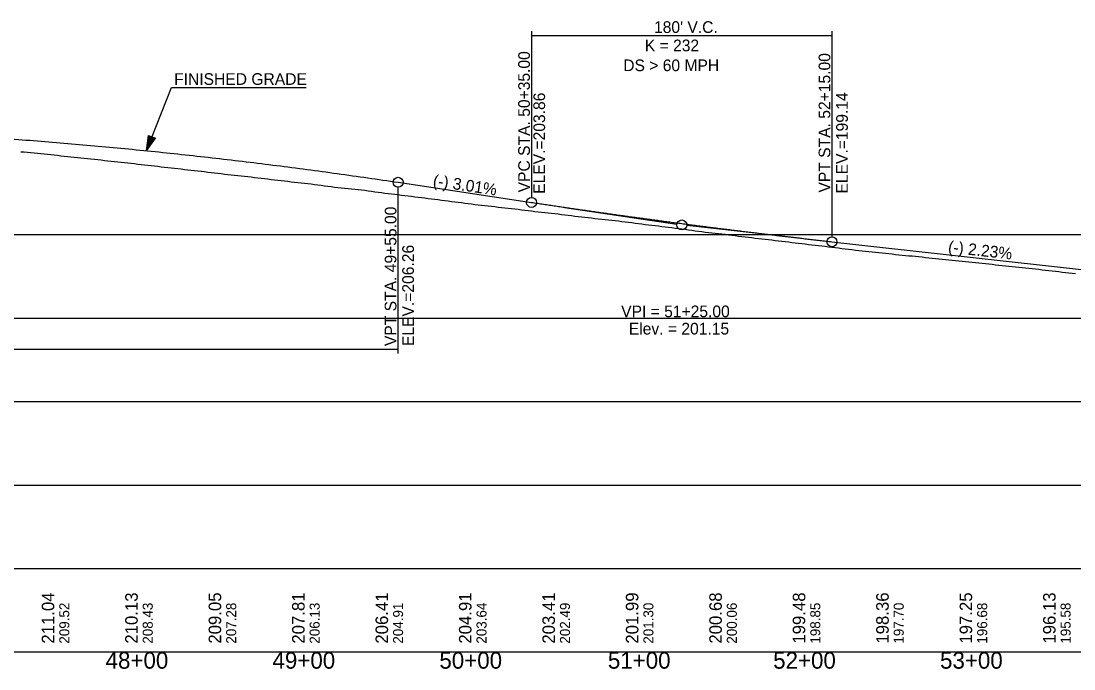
# Model space of a CAD drawing. Extents: x 69 to 2003113, y 512 to 837401.
# Drawn here: x 1892107 to 1892738, y 821790 to 822178 of the extents above; entities that cross this region are included whole.
import ezdxf

# ---------------------------------------------------------------- set-up
doc = ezdxf.new("R2010")
doc.units = 0
for name, color, linetype in [('BR_AUTO DIMENSION', 7, 'Continuous'), ('BR_BORDER LINES', 7, 'Continuous'), ('BR_CENTER LINE BASELINE', 7, 'Continuous'), ('BR_CONCRETE', 7, 'Continuous'), ('BR_GRID DOTS', 7, 'Continuous'), ('BR_GRID LINES', 7, 'Continuous'), ('BR_TEXT', 7, 'Continuous'), ('RD_HC_Points', 7, 'Continuous'), ('RD_PD_ALT1_TrvlWay', 7, 'Continuous'), ('RD_SHT_ID', 7, 'Continuous'), ('RD_SHT_IplotShp', 7, 'Continuous')]:
    doc.layers.add(name, color=color, linetype=linetype)

msp = doc.modelspace()

# ---------------------------------------------------------------- linework, layer by layer
at = {"layer": 'BR_AUTO DIMENSION'}
for p, q in [((1891422.53, 822050.13), (1894248.3, 822050.13)), ((1891422.53, 822000.13), (1894248.3, 822000.13)), ((1891422.53, 821950.13), (1894248.3, 821950.13)), ((1891422.53, 821900.13), (1894248.3, 821900.13)), ((1891422.53, 821850.13), (1894248.3, 821850.13)), ((1891422.53, 821800.13), (1894248.3, 821800.13))]:
    msp.add_line(p, q, dxfattribs=at)
at = {"layer": 'BR_BORDER LINES'}
msp.add_line((1891422.53, 821800.13), (1893922.53, 821800.13), dxfattribs=at)
at = {"layer": 'BR_CENTER LINE BASELINE'}
for p, q in [((1892432.32, 822066.43), (1892499.56, 822056.32)), ((1892573.09, 822048.01), (1892505.51, 822055.54))]:
    msp.add_line(p, q, dxfattribs=at)
msp.add_circle((1892502.53, 822055.88), 3, dxfattribs=at)
at = {"layer": 'BR_GRID DOTS'}
for p, q in [((1892412.53, 822171.9), (1892412.53, 822072.4)), ((1892412.53, 822169.4), (1892592.53, 822169.4)), ((1892592.53, 822171.9), (1892592.53, 822048.84)), ((1892332.53, 821978.93), (1892332.53, 822078.43)), ((1891422.53, 821981.43), (1892332.53, 821981.43))]:
    msp.add_line(p, q, dxfattribs=at)
for centre in [(1892332.53, 822081.43), (1892412.53, 822069.4), (1892592.53, 822045.84)]:
    msp.add_circle(centre, 3, dxfattribs=at)
at = {"layer": 'BR_GRID LINES'}
for p, q in [((1892332.53, 822081.43), (1892412.53, 822069.4)), ((1892592.53, 822045.84), (1892747.53, 822028.56))]:
    msp.add_line(p, q, dxfattribs=at)
for points in [[(1891422.53, 822081.88), (1891440.73, 822084.54), (1891458.93, 822087.09), (1891477.13, 822089.54), (1891495.33, 822091.87), (1891513.53, 822094.1), (1891531.73, 822096.22), (1891549.93, 822098.23), (1891568.13, 822100.13), (1891586.33, 822101.92), (1891604.53, 822103.6), (1891622.73, 822105.17), (1891640.93, 822106.64), (1891659.13, 822107.99), (1891677.33, 822109.24), (1891695.53, 822110.37), (1891713.73, 822111.4), (1891731.93, 822112.32), (1891750.13, 822113.13), (1891768.33, 822113.83), (1891786.53, 822114.42), (1891804.73, 822114.9), (1891822.93, 822115.27), (1891841.13, 822115.54), (1891859.33, 822115.69), (1891877.53, 822115.74), (1891895.73, 822115.68), (1891913.93, 822115.5), (1891932.13, 822115.22), (1891950.33, 822114.83), (1891968.53, 822114.33), (1891986.73, 822113.72), (1892004.93, 822113), (1892023.13, 822112.18), (1892041.33, 822111.24), (1892059.53, 822110.2), (1892077.73, 822109.04), (1892095.93, 822107.78), (1892114.13, 822106.41), (1892132.33, 822104.92), (1892150.53, 822103.33), (1892168.73, 822101.63), (1892186.93, 822099.83), (1892205.13, 822097.91), (1892223.33, 822095.88), (1892241.53, 822093.75), (1892259.73, 822091.5), (1892277.93, 822089.15), (1892296.13, 822086.68), (1892314.33, 822084.11), (1892332.53, 822081.43)], [(1892412.53, 822069.4), (1892416.13, 822068.86), (1892419.73, 822068.33), (1892423.33, 822067.79), (1892426.93, 822067.26), (1892430.53, 822066.73), (1892434.13, 822066.21), (1892437.73, 822065.68), (1892441.33, 822065.16), (1892444.93, 822064.65), (1892448.53, 822064.13), (1892452.13, 822063.62), (1892455.73, 822063.11), (1892459.33, 822062.61), (1892462.93, 822062.1), (1892466.53, 822061.6), (1892470.13, 822061.1), (1892473.73, 822060.61), (1892477.33, 822060.12), (1892480.93, 822059.63), (1892484.53, 822059.14), (1892488.13, 822058.66), (1892491.73, 822058.18), (1892495.33, 822057.7), (1892498.93, 822057.22), (1892502.53, 822056.75), (1892506.13, 822056.28), (1892509.73, 822055.81), (1892513.33, 822055.35), (1892516.93, 822054.89), (1892520.53, 822054.43), (1892524.13, 822053.97), (1892527.73, 822053.52), (1892531.33, 822053.07), (1892534.93, 822052.62), (1892538.53, 822052.18), (1892542.13, 822051.73), (1892545.73, 822051.3), (1892549.33, 822050.86), (1892552.93, 822050.43), (1892556.53, 822049.99), (1892560.13, 822049.57), (1892563.73, 822049.14), (1892567.33, 822048.72), (1892570.93, 822048.3), (1892574.53, 822047.88), (1892578.13, 822047.47), (1892581.73, 822047.06), (1892585.33, 822046.65), (1892588.93, 822046.24), (1892592.53, 822045.84)]]:
    msp.add_spline(points, degree=3, dxfattribs=at)
at = {"layer": 'BR_TEXT'}
for points in [[(1892106.53, 822099.78), (1892108.53, 822099.59), (1892110.53, 822099.39), (1892112.53, 822099.19), (1892114.53, 822099.01), (1892116.53, 822098.83), (1892118.53, 822098.63), (1892120.53, 822098.44), (1892122.53, 822098.24), (1892124.53, 822098.04), (1892126.53, 822097.83), (1892128.53, 822097.61), (1892130.53, 822097.37), (1892132.53, 822097.14), (1892134.53, 822096.91), (1892136.53, 822096.67), (1892138.53, 822096.46), (1892140.53, 822096.28), (1892142.53, 822096.09), (1892144.53, 822095.91), (1892146.53, 822095.72), (1892148.53, 822095.52), (1892150.53, 822095.29), (1892152.53, 822095.05), (1892154.53, 822094.81), (1892156.53, 822094.58), (1892158.53, 822094.36), (1892160.53, 822094.14), (1892162.53, 822093.93), (1892164.53, 822093.72), (1892166.53, 822093.5), (1892168.53, 822093.29), (1892170.53, 822093.07), (1892172.53, 822092.84), (1892174.53, 822092.61), (1892176.53, 822092.38), (1892178.53, 822092.17), (1892180.53, 822091.97), (1892182.53, 822091.74), (1892184.53, 822091.51), (1892186.53, 822091.28), (1892188.53, 822091.04), (1892190.53, 822090.8), (1892192.53, 822090.57), (1892194.53, 822090.35), (1892196.53, 822090.13), (1892198.53, 822089.9), (1892200.53, 822089.68), (1892202.53, 822089.44), (1892204.53, 822089.2), (1892206.53, 822088.96), (1892208.53, 822088.72), (1892210.53, 822088.48), (1892212.53, 822088.27), (1892214.53, 822088.05), (1892216.53, 822087.84), (1892218.53, 822087.6), (1892220.53, 822087.35), (1892222.53, 822087.11)], [(1892222.53, 822087.11), (1892224.53, 822086.87), (1892226.53, 822086.64), (1892228.53, 822086.41), (1892230.53, 822086.21), (1892232.53, 822085.98), (1892234.53, 822085.74), (1892236.53, 822085.51), (1892238.53, 822085.28), (1892240.53, 822085.07), (1892242.53, 822084.84), (1892244.53, 822084.62), (1892246.53, 822084.39), (1892248.53, 822084.16), (1892250.53, 822083.92), (1892252.53, 822083.68), (1892254.53, 822083.45), (1892256.53, 822083.21), (1892258.53, 822082.98), (1892260.53, 822082.75), (1892262.53, 822082.53), (1892264.53, 822082.29), (1892266.53, 822082.05), (1892268.53, 822081.81), (1892270.53, 822081.57), (1892272.53, 822081.32), (1892274.53, 822081.09), (1892276.53, 822080.87), (1892278.53, 822080.65), (1892280.53, 822080.43), (1892282.53, 822080.22), (1892284.53, 822079.97), (1892286.53, 822079.69), (1892288.53, 822079.4), (1892290.53, 822079.12), (1892292.53, 822078.83), (1892294.53, 822078.6), (1892296.53, 822078.39), (1892298.53, 822078.17), (1892300.53, 822077.96), (1892302.53, 822077.75), (1892304.53, 822077.51), (1892306.53, 822077.3), (1892308.53, 822077.08), (1892310.53, 822076.87), (1892312.53, 822076.65), (1892314.53, 822076.38), (1892316.53, 822076.07), (1892318.53, 822075.75), (1892320.53, 822075.48), (1892322.53, 822075.25), (1892324.53, 822075.01), (1892326.53, 822074.78), (1892328.53, 822074.54), (1892330.53, 822074.31), (1892332.53, 822074.07), (1892334.53, 822073.82), (1892336.53, 822073.56), (1892338.53, 822073.3), (1892340.53, 822073.04), (1892342.53, 822072.8), (1892344.53, 822072.55), (1892346.53, 822072.3), (1892348.53, 822072.05), (1892350.53, 822071.8), (1892352.53, 822071.55), (1892354.53, 822071.3), (1892356.53, 822071.04), (1892358.53, 822070.79), (1892360.53, 822070.55), (1892362.53, 822070.29), (1892364.53, 822070.03), (1892366.53, 822069.77), (1892368.53, 822069.51), (1892370.53, 822069.26), (1892372.53, 822068.98), (1892374.53, 822068.72), (1892376.53, 822068.45), (1892378.53, 822068.18), (1892380.53, 822067.92), (1892382.53, 822067.68), (1892384.53, 822067.49), (1892386.53, 822067.28), (1892388.53, 822067.07), (1892390.53, 822066.85), (1892392.53, 822066.63), (1892394.53, 822066.41), (1892396.53, 822066.18), (1892398.53, 822065.95), (1892400.53, 822065.72), (1892402.53, 822065.49), (1892404.53, 822065.25), (1892406.53, 822065.02), (1892408.53, 822064.77), (1892410.53, 822064.52), (1892412.53, 822064.26), (1892414.53, 822064.01), (1892416.53, 822063.76), (1892418.53, 822063.52), (1892420.53, 822063.31), (1892422.53, 822063.1)], [(1892422.53, 822063.1), (1892424.53, 822062.89), (1892426.53, 822062.68), (1892428.53, 822062.47), (1892430.53, 822062.22), (1892432.53, 822061.97), (1892434.53, 822061.72), (1892436.53, 822061.47), (1892438.53, 822061.22), (1892440.53, 822060.99), (1892442.53, 822060.76), (1892444.53, 822060.53), (1892446.53, 822060.3), (1892448.53, 822060.07), (1892450.53, 822059.84), (1892452.53, 822059.62), (1892454.53, 822059.4), (1892456.53, 822059.18), (1892458.53, 822058.96), (1892460.53, 822058.73), (1892462.53, 822058.51), (1892464.53, 822058.27), (1892466.53, 822058.02), (1892468.53, 822057.77), (1892470.53, 822057.52), (1892472.53, 822057.27), (1892474.53, 822057.02), (1892476.53, 822056.76), (1892478.53, 822056.51), (1892480.53, 822056.26), (1892482.53, 822056.01), (1892484.53, 822055.76), (1892486.53, 822055.51), (1892488.53, 822055.28), (1892490.53, 822055.04), (1892492.53, 822054.81), (1892494.53, 822054.57), (1892496.53, 822054.32), (1892498.53, 822054.06), (1892500.53, 822053.8), (1892502.53, 822053.54), (1892504.53, 822053.28), (1892506.53, 822053.01), (1892508.53, 822052.74), (1892510.53, 822052.46), (1892512.53, 822052.19), (1892514.53, 822051.91), (1892516.53, 822051.63), (1892518.53, 822051.4), (1892520.53, 822051.19), (1892522.53, 822050.97), (1892524.53, 822050.76), (1892526.53, 822050.55), (1892528.53, 822050.31), (1892530.53, 822050.04), (1892532.53, 822049.76), (1892534.53, 822049.49), (1892536.53, 822049.21), (1892538.53, 822048.96), (1892540.53, 822048.73), (1892542.53, 822048.5), (1892544.53, 822048.28), (1892546.53, 822048.05), (1892548.53, 822047.81), (1892550.53, 822047.58), (1892552.53, 822047.36), (1892554.53, 822047.13), (1892556.53, 822046.91), (1892558.53, 822046.68), (1892560.53, 822046.44), (1892562.53, 822046.2), (1892564.53, 822045.96), (1892566.53, 822045.72), (1892568.53, 822045.48), (1892570.53, 822045.24), (1892572.53, 822044.99), (1892574.53, 822044.75), (1892576.53, 822044.51), (1892578.53, 822044.27), (1892580.53, 822044.01), (1892582.53, 822043.79), (1892584.53, 822043.56), (1892586.53, 822043.33), (1892588.53, 822043.11), (1892590.53, 822042.87), (1892592.53, 822042.62), (1892594.53, 822042.36), (1892596.53, 822042.11), (1892598.53, 822041.85), (1892600.53, 822041.6), (1892602.53, 822041.35), (1892604.53, 822041.11), (1892606.53, 822040.86), (1892608.53, 822040.62), (1892610.53, 822040.37), (1892612.53, 822040.14), (1892614.53, 822039.94), (1892616.53, 822039.75), (1892618.53, 822039.55), (1892620.53, 822039.36), (1892622.53, 822039.16)], [(1892622.53, 822039.16), (1892624.53, 822038.94), (1892626.53, 822038.73), (1892628.53, 822038.51), (1892630.53, 822038.29), (1892632.53, 822038.08), (1892634.53, 822037.87), (1892636.53, 822037.68), (1892638.53, 822037.49), (1892640.53, 822037.3), (1892642.53, 822037.11), (1892644.53, 822036.9), (1892646.53, 822036.7), (1892648.53, 822036.49), (1892650.53, 822036.29), (1892652.53, 822036.08), (1892654.53, 822035.87), (1892656.53, 822035.65), (1892658.53, 822035.43), (1892660.53, 822035.21), (1892662.53, 822034.99), (1892664.53, 822034.78), (1892666.53, 822034.58), (1892668.53, 822034.39), (1892670.53, 822034.2), (1892672.53, 822034.02), (1892674.53, 822033.83), (1892676.53, 822033.63), (1892678.53, 822033.42), (1892680.53, 822033.21), (1892682.53, 822033.01), (1892684.53, 822032.8), (1892686.53, 822032.59), (1892688.53, 822032.34), (1892690.53, 822032.09), (1892692.53, 822031.84), (1892694.53, 822031.59), (1892696.53, 822031.35), (1892698.53, 822031.14), (1892700.53, 822030.93), (1892702.53, 822030.73), (1892704.53, 822030.55), (1892706.53, 822030.38), (1892708.53, 822030.2), (1892710.53, 822030.03), (1892712.53, 822029.84), (1892714.53, 822029.6), (1892716.53, 822029.35), (1892718.53, 822029.11), (1892720.53, 822028.87), (1892722.53, 822028.63), (1892724.53, 822028.39), (1892726.53, 822028.16), (1892728.53, 822027.93), (1892730.53, 822027.7), (1892732.53, 822027.47), (1892734.53, 822027.24), (1892736.53, 822027.01), (1892738.53, 822026.79)]]:
    msp.add_lwpolyline(points, dxfattribs=at)
at = {"layer": 'RD_PD_ALT1_TrvlWay'}
for p, q in [((1892181.73, 822100.35), (1892196.69, 822138.31)), ((1892196.69, 822138.31), (1892277.47, 822138.31)), ((1892181.73, 822100.35), (1892182.93, 822109.55)), ((1892181.73, 822100.35), (1892182.93, 822109.55)), ((1892182.93, 822109.55), (1892187.12, 822107.9)), ((1892182.93, 822109.55), (1892187.12, 822107.9)), ((1892185.03, 822108.72), (1892181.73, 822100.35)), ((1892185.03, 822108.72), (1892181.73, 822100.35)), ((1892181.73, 822100.35), (1892187.12, 822107.9)), ((1892181.73, 822100.35), (1892187.12, 822107.9))]:
    msp.add_line(p, q, dxfattribs=at)
for points in [[(1892184.93, 822108.64), (1892181.85, 822100.85), (1892184.89, 822108.72), (1892181.93, 822101.24), (1892184.79, 822108.72), (1892181.95, 822101.51), (1892184.68, 822108.74), (1892181.98, 822101.84), (1892184.6, 822108.79), (1892182.06, 822102.33), (1892184.49, 822108.86), (1892182.14, 822102.86), (1892184.37, 822108.86), (1892182.2, 822103.25), (1892184.29, 822108.91), (1892182.26, 822103.71), (1892184.18, 822108.9), (1892182.32, 822104.11), (1892184.12, 822109), (1892182.35, 822104.46), (1892183.99, 822109.01), (1892182.41, 822104.95), (1892183.89, 822109.07), (1892182.52, 822105.55), (1892183.8, 822109.13), (1892182.53, 822105.97), (1892183.69, 822109.17), (1892182.62, 822106.59), (1892183.57, 822109.18), (1892182.71, 822107.1), (1892183.47, 822109.28), (1892182.77, 822107.53), (1892183.37, 822109.28), (1892182.81, 822107.94), (1892183.29, 822109.37), (1892182.88, 822108.43), (1892183.18, 822109.33), (1892182.96, 822108.98), (1892183.06, 822109.34)], [(1892184.93, 822108.64), (1892181.85, 822100.85), (1892184.89, 822108.72), (1892181.93, 822101.24), (1892184.79, 822108.72), (1892181.95, 822101.51), (1892184.68, 822108.74), (1892181.98, 822101.84), (1892184.6, 822108.79), (1892182.06, 822102.33), (1892184.49, 822108.86), (1892182.14, 822102.86), (1892184.37, 822108.86), (1892182.2, 822103.25), (1892184.29, 822108.91), (1892182.26, 822103.71), (1892184.18, 822108.9), (1892182.32, 822104.11), (1892184.12, 822109), (1892182.35, 822104.46), (1892183.99, 822109.01), (1892182.41, 822104.95), (1892183.89, 822109.07), (1892182.52, 822105.55), (1892183.8, 822109.13), (1892182.53, 822105.97), (1892183.69, 822109.17), (1892182.62, 822106.59), (1892183.57, 822109.18), (1892182.71, 822107.1), (1892183.47, 822109.28), (1892182.77, 822107.53), (1892183.37, 822109.28), (1892182.81, 822107.94), (1892183.29, 822109.37), (1892182.88, 822108.43), (1892183.18, 822109.33), (1892182.96, 822108.98), (1892183.06, 822109.34)], [(1892182, 822100.87), (1892185.05, 822108.6), (1892182.16, 822101.13), (1892185.15, 822108.56), (1892182.32, 822101.37), (1892185.23, 822108.56), (1892182.5, 822101.58), (1892185.3, 822108.52), (1892182.7, 822101.84), (1892185.39, 822108.5), (1892182.88, 822102.09), (1892185.46, 822108.47), (1892183.1, 822102.38), (1892185.55, 822108.46), (1892183.34, 822102.74), (1892185.67, 822108.39), (1892183.55, 822103.06), (1892185.75, 822108.4), (1892183.78, 822103.39), (1892185.83, 822108.35), (1892184.02, 822103.7), (1892185.92, 822108.31), (1892184.25, 822104.05), (1892185.96, 822108.24), (1892184.57, 822104.5), (1892186.07, 822108.24), (1892184.81, 822104.79), (1892186.15, 822108.24), (1892185.1, 822105.17), (1892186.22, 822108.17), (1892185.34, 822105.58), (1892186.32, 822108.12), (1892185.56, 822105.89), (1892186.4, 822108.02), (1892185.81, 822106.17), (1892186.47, 822108), (1892186.1, 822106.64), (1892186.62, 822108.02), (1892186.28, 822106.91), (1892186.76, 822107.96), (1892186.47, 822107.08), (1892186.86, 822107.82), (1892186.98, 822107.87), (1892186.83, 822107.83)], [(1892182, 822100.87), (1892185.05, 822108.6), (1892182.16, 822101.13), (1892185.15, 822108.56), (1892182.32, 822101.37), (1892185.23, 822108.56), (1892182.5, 822101.58), (1892185.3, 822108.52), (1892182.7, 822101.84), (1892185.39, 822108.5), (1892182.88, 822102.09), (1892185.46, 822108.47), (1892183.1, 822102.38), (1892185.55, 822108.46), (1892183.34, 822102.74), (1892185.67, 822108.39), (1892183.55, 822103.06), (1892185.75, 822108.4), (1892183.78, 822103.39), (1892185.83, 822108.35), (1892184.02, 822103.7), (1892185.92, 822108.31), (1892184.25, 822104.05), (1892185.96, 822108.24), (1892184.57, 822104.5), (1892186.07, 822108.24), (1892184.81, 822104.79), (1892186.15, 822108.24), (1892185.1, 822105.17), (1892186.22, 822108.17), (1892185.34, 822105.58), (1892186.32, 822108.12), (1892185.56, 822105.89), (1892186.4, 822108.02), (1892185.81, 822106.17), (1892186.47, 822108), (1892186.1, 822106.64), (1892186.62, 822108.02), (1892186.28, 822106.91), (1892186.76, 822107.96), (1892186.47, 822107.08), (1892186.86, 822107.82), (1892186.98, 822107.87), (1892186.83, 822107.83)]]:
    msp.add_lwpolyline(points, dxfattribs=at)

# ---------------------------------------------------------------- texts
at = {"layer": 'BR_CENTER LINE BASELINE'}
for s, rotation, p in [('(-) 3.01%', 351.4513, (1892353.09, 822079.2)), ('(-) 2.23%', 353.63822, (1892661.88, 822039.43))]:
    msp.add_text(s, height=7, rotation=rotation, dxfattribs=at).set_placement(p)
at = {"layer": 'BR_CONCRETE'}
for s, height, p in [('VPC STA. 50+35.00 ', 7, (1892411.53, 822075.4)), ('VPT STA. 52+15.00 ', 7, (1892591.53, 822075.3)), ('ELEV.=203.86', 7, (1892420.62, 822074.52)), ('ELEV.=199.14', 7, (1892602.03, 822074.7)), ('VPT STA. 49+55.00 ', 7, (1892331.53, 821983.35)), ('ELEV.=206.26', 7, (1892342.03, 821983.35)), ('209.52', 6, (1892135.53, 821805.13)), ('208.43', 6, (1892185.53, 821805.13)), ('207.28', 6, (1892235.53, 821805.13)), ('206.13', 6, (1892285.53, 821805.13)), ('204.91', 6, (1892335.53, 821805.13)), ('203.64', 6, (1892385.53, 821805.13)), ('202.49', 6, (1892435.53, 821805.13)), ('201.30', 6, (1892485.53, 821805.13)), ('200.06', 6, (1892535.53, 821805.13)), ('198.85', 6, (1892585.53, 821805.13)), ('197.70', 6, (1892635.53, 821805.13)), ('196.68', 6, (1892685.53, 821805.13)), ('195.58', 6, (1892735.53, 821805.13))]:
    msp.add_text(s, height=height, rotation=90, dxfattribs=at).set_placement(p)
at = {"layer": 'BR_GRID DOTS'}
for s, p in [("180' V.C.", (1892485.89, 822170.9)), ('K = 232', (1892480.4, 822159.91)), ('DS > 60 MPH', (1892467.45, 822148))]:
    msp.add_text(s, height=7, dxfattribs=at).set_placement(p)
at = {"layer": 'RD_HC_Points'}
for s, p in [('211.04', (1892126.53, 821805.13)), ('210.13', (1892176.53, 821805.13)), ('209.05', (1892226.53, 821805.13)), ('207.81', (1892276.53, 821805.13)), ('206.41', (1892326.53, 821805.13)), ('204.91', (1892376.53, 821805.13)), ('203.41', (1892426.53, 821805.13)), ('201.99', (1892476.53, 821805.13)), ('200.68', (1892526.53, 821805.13)), ('199.48', (1892576.53, 821805.13)), ('198.36', (1892626.53, 821805.13)), ('197.25', (1892676.53, 821805.13)), ('196.13', (1892726.53, 821805.13))]:
    msp.add_text(s, height=7.5, rotation=90, dxfattribs=at).set_placement(p)
at = {"layer": 'RD_PD_ALT1_TrvlWay'}
msp.add_text('FINISHED GRADE', height=7, dxfattribs=at).set_placement((1892198.33, 822139.78))
at = {"layer": 'RD_SHT_ID'}
for s, p in [('48+00', (1892157.29, 821790.13)), ('49+00', (1892257.29, 821790.13)), ('50+00', (1892357.29, 821790.13)), ('51+00', (1892458.25, 821790.13)), ('52+00', (1892557.29, 821790.13)), ('53+00', (1892657.29, 821790.13))]:
    msp.add_text(s, height=10, dxfattribs=at).set_placement(p)
at = {"layer": 'RD_SHT_IplotShp'}
for s, p in [('VPI = 51+25.00', (1892466.22, 822000.63)), ('Elev. = 201.15', (1892470.8, 821990.28))]:
    msp.add_text(s, height=7, dxfattribs=at).set_placement(p)

doc.saveas('drawing.dxf')
